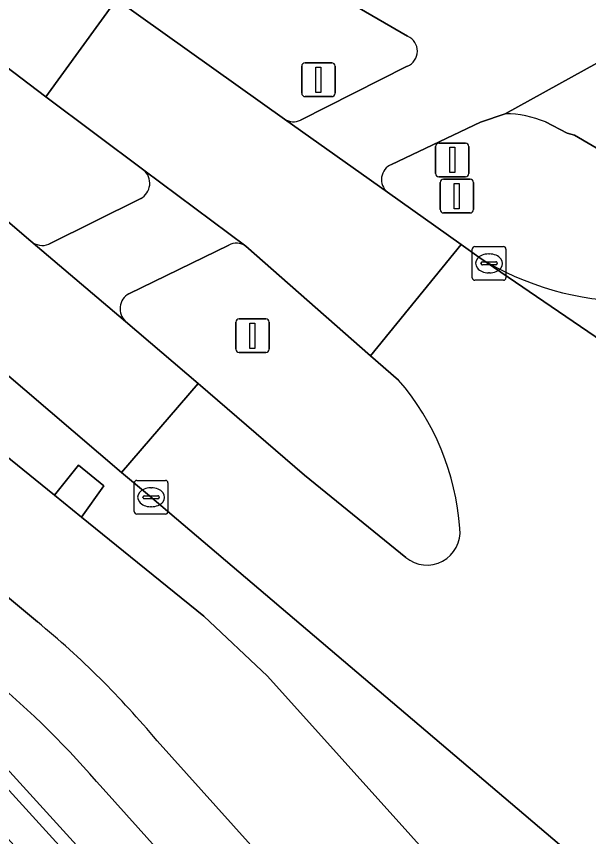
# Model space of a CAD drawing. Extents: x 157320 to 158835, y 386650 to 388491.
# Drawn here: x 158307.36 to 158324.37, y 386907.25 to 386931.6 of the extents above; entities that cross this region are included whole.
import ezdxf

# ---------------------------------------------------------------- set-up
doc = ezdxf.new("R2010")
doc.units = 0
for name, color, linetype in [('IMGEO_Berm_gesloten', 7, 'Continuous'), ('IMGEO_Berm_groen', 7, 'Continuous'), ('IMGEO_Fietspad_gesloten', 7, 'Continuous'), ('IMGEO_Groenvoorziening', 7, 'Continuous'), ('IMGEO_Kolk', 7, 'Continuous'), ('IMGEO_Lichtmast', 7, 'Continuous'), ('IMGEO_Oever', 7, 'Continuous'), ('IMGEO_Rijbaan_lokaal_gesloten', 7, 'Continuous'), ('IMGEO_Verkeersbordpaal', 7, 'Continuous'), ('IMGEO_Verkeerseiland_open', 7, 'Continuous'), ('IMGEO_Voetpad_open', 7, 'Continuous'), ('IMGEO_Waterloop', 7, 'Continuous')]:
    doc.layers.add(name, color=color, linetype=linetype)

msp = doc.modelspace()

# ---------------------------------------------------------------- linework, layer by layer
at = {"layer": 'IMGEO_Berm_gesloten'}
msp.add_lwpolyline([(158309.959, 386917.666), (158309.207, 386918.279), (158308.498, 386917.383), (158309.295, 386916.737)], close=True, dxfattribs=at)
at = {"layer": 'IMGEO_Berm_groen'}
for points in [[(158318.99, 386931.014), (158317.247, 386932.032), (158314.436, 386933.722), (158291.591, 386947.458)], [(158290.965, 386946.666), (158293.594, 386944.709), (158307.359, 386934.227), (158310.337, 386932.112), (158315.336, 386928.553)], [(158315.808, 386928.526), (158318.981, 386930.128)], [(158321.889, 386928.714), (158321.154, 386928.464), (158318.513, 386927.204)], [(158323.946, 386928.077), (158323.734, 386928.138), (158323.084, 386928.471)], [(158330.195, 386924.422), (158323.946, 386928.077)], [(158318.393, 386926.389), (158320.581, 386924.826), (158321.103, 386924.454)], [(158332.438, 386899.417), (158311.264, 386917.412), (158310.489, 386918.059), (158306.932, 386921.099)], [(158305.35, 386919.933), (158308.498, 386917.383), (158309.207, 386918.279), (158309.959, 386917.666), (158309.295, 386916.737), (158310.55, 386915.72), (158312.938, 386913.791), (158314.825, 386912.014), (158342.42, 386881.352)]]:
    msp.add_lwpolyline(points, dxfattribs=at)
for centre, radius, start, end in [((158318.8, 386930.573), 0.48, 292.1872, 66.6488), ((158321.871, 386925.566), 3.148, 67.3367, 89.6749), ((158315.596, 386928.954), 0.477, 237.0487, 296.4034), ((158318.685, 386926.762), 0.474, 111.2718, 231.9762), ((158325.675, 386931.783), 8.638, 238.0441, 301.5526)]:
    msp.add_arc(centre, radius, start, end, dxfattribs=at)
at = {"layer": 'IMGEO_Fietspad_gesloten'}
for points in [[(158318.513, 386927.204), (158321.154, 386928.464), (158321.889, 386928.714), (158326.206, 386931.101), (158327.714, 386931.826), (158458.366, 386996.365)], [(158278.393, 386938.472), (158282.172, 386935.247), (158297.373, 386922.485), (158304.001, 386916.938), (158307.993, 386913.622)], [(158320.879, 386932.44), (158320.647, 386932.578), (158315.556, 386935.605), (158314.436, 386933.722), (158317.247, 386932.032), (158318.99, 386931.014)], [(158326.206, 386931.101), (158321.889, 386928.714)], [(158318.981, 386930.128), (158315.808, 386928.526)], [(158315.336, 386928.553), (158318.393, 386926.389)], [(158323.084, 386928.471), (158323.734, 386928.138), (158323.946, 386928.077), (158330.195, 386924.422), (158334.532, 386921.86), (158339.111, 386919.419), (158339.724, 386919.092), (158340.695, 386918.524), (158342.99, 386917.181), (158355.288, 386909.685)], [(158314.179, 386924.786), (158311.15, 386927.042)], [(158311.058, 386926.192), (158308.328, 386924.838)], [(158307.797, 386924.927), (158310.607, 386922.548)], [(158310.705, 386923.37), (158313.674, 386924.812)], [(158314.825, 386912.014), (158312.938, 386913.791), (158310.55, 386915.72), (158309.295, 386916.737), (158308.498, 386917.383), (158305.35, 386919.933)], [(158311.543, 386910.095), (158339.626, 386878.837), (158339.749, 386878.701), (158339.958, 386878.435), (158340.142, 386878.151), (158340.3, 386877.852), (158340.431, 386877.54), (158340.534, 386877.217), (158340.607, 386876.887), (158340.65, 386876.552), (158340.663, 386876.214), (158340.646, 386875.876), (158340.599, 386875.541), (158340.523, 386875.211), (158340.417, 386874.89), (158340.282, 386874.58), (158340.121, 386874.282), (158339.934, 386874.001), (158339.722, 386873.737), (158339.487, 386873.493), (158345.182, 386878.283), (158342.42, 386881.352), (158314.825, 386912.014)]]:
    msp.add_lwpolyline(points, dxfattribs=at)
for centre, radius, start, end in [((158318.8, 386930.573), 0.48, 292.1872, 66.6488), ((158321.871, 386925.566), 3.148, 67.3367, 89.6749), ((158315.596, 386928.954), 0.477, 237.0487, 296.4034), ((158310.804, 386926.65), 0.524, 299.0819, 48.5633), ((158318.685, 386926.762), 0.474, 111.2718, 231.9762), ((158308.139, 386925.339), 0.536, 230.3065, 290.6639), ((158313.905, 386924.385), 0.485, 55.6454, 118.4601), ((158310.958, 386922.923), 0.514, 119.5096, 226.8929), ((158290.842, 386892.809), 26.969, 39.8628, 50.5096)]:
    msp.add_arc(centre, radius, start, end, dxfattribs=at)
at = {"layer": 'IMGEO_Groenvoorziening'}
for points in [[(158306.581, 386911.993), (158302.116, 386915.755), (158300.167, 386914.49), (158300.642, 386913.968), (158299.023, 386913.177), (158297.408, 386910.666), (158293.34, 386904.342), (158303.723, 386910.343), (158304.966, 386911.573), (158338.242, 386875.02), (158336.725, 386873.923), (158338.546, 386874.13)], [(158338.595, 386876.75), (158309.94, 386908.663)]]:
    msp.add_lwpolyline(points, dxfattribs=at)
msp.add_arc((158287.746, 386889.635), 29.235, 40.6084, 49.8884, dxfattribs=at)
at = {"layer": 'IMGEO_Kolk'}
for p, q in [((158320.911, 386923.844), (158320.911, 386924.696)), ((158320.986, 386924.77), (158321.838, 386924.77)), ((158321.399, 386924.55), (158321.424, 386924.55)), ((158321.912, 386924.696), (158321.912, 386923.844)), ((158321.213, 386924.313), (158321.611, 386924.313)), ((158321.17, 386924.264), (158321.17, 386924.276)), ((158321.608, 386924.227), (158321.21, 386924.227)), ((158321.654, 386924.276), (158321.654, 386924.264)), ((158321.422, 386923.99), (158321.397, 386923.99)), ((158321.838, 386923.77), (158320.986, 386923.77)), ((158310.867, 386916.898), (158310.867, 386917.75)), ((158310.942, 386917.824), (158311.794, 386917.824)), ((158311.868, 386917.75), (158311.868, 386916.898)), ((158311.355, 386917.604), (158311.38, 386917.604)), ((158311.126, 386917.318), (158311.126, 386917.33)), ((158311.564, 386917.281), (158311.166, 386917.281)), ((158311.169, 386917.367), (158311.567, 386917.367)), ((158311.61, 386917.33), (158311.61, 386917.318)), ((158311.378, 386917.044), (158311.353, 386917.044)), ((158311.794, 386916.824), (158310.942, 386916.824))]:
    msp.add_line(p, q, dxfattribs=at)
for points in [[(158320.911, 386923.844), (158320.911, 386924.696)], [(158320.986, 386924.77), (158321.838, 386924.77)], [(158321.912, 386924.696), (158321.912, 386923.844)], [(158321.838, 386923.77), (158320.986, 386923.77)], [(158310.867, 386916.898), (158310.867, 386917.75)], [(158310.942, 386917.824), (158311.794, 386917.824)], [(158311.868, 386917.75), (158311.868, 386916.898)], [(158311.794, 386916.824), (158310.942, 386916.824)]]:
    msp.add_lwpolyline(points, dxfattribs=at)
for centre, radius, start, end in [((158320.988, 386924.694), 0.0765, 91.552, 178.448), ((158320.988, 386924.694), 0.0765, 91.552, 178.448), ((158321.836, 386924.694), 0.0765, 1.552, 88.448), ((158321.836, 386924.694), 0.0765, 1.552, 88.448), ((158321.21, 386924.273), 0.0403, 85.8775, 175.7526), ((158321.615, 386924.275), 0.0386, 1.7309, 96.639), ((158321.207, 386924.263), 0.0366, 178.938, 274.7102), ((158321.611, 386924.27), 0.043, 264.8664, 352.4533), ((158320.988, 386923.846), 0.0765, 181.552, 268.448), ((158320.988, 386923.846), 0.0765, 181.552, 268.448), ((158321.836, 386923.846), 0.0765, 271.552, 358.448), ((158321.836, 386923.846), 0.0765, 271.552, 358.448), ((158310.944, 386917.748), 0.0765, 91.552, 178.448), ((158310.944, 386917.748), 0.0765, 91.552, 178.448), ((158311.792, 386917.748), 0.0765, 1.552, 88.448), ((158311.792, 386917.748), 0.0765, 1.552, 88.448), ((158311.166, 386917.327), 0.0403, 85.8775, 175.7526), ((158311.163, 386917.317), 0.0366, 178.938, 274.7102), ((158311.567, 386917.324), 0.043, 264.8664, 352.4533), ((158311.571, 386917.329), 0.0386, 1.7309, 96.639), ((158310.944, 386916.9), 0.0765, 181.552, 268.448), ((158310.944, 386916.9), 0.0765, 181.552, 268.448), ((158311.792, 386916.9), 0.0765, 271.552, 358.448), ((158311.792, 386916.9), 0.0765, 271.552, 358.448)]:
    msp.add_arc(centre, radius, start, end, dxfattribs=at)
for centre, major_axis, ratio, start_param, end_param in [((158321.398, 386924.27), (-0.387, 0.002), 0.722429, 4.712389, 7.853982), ((158321.423, 386924.27), (-0.39, 0.002), 0.717154, 1.570796, 4.712389), ((158311.354, 386917.324), (-0.387, 0.002), 0.722429, 4.712389, 7.853982), ((158311.379, 386917.324), (-0.39, 0.002), 0.717154, 1.570796, 4.712389)]:
    msp.add_ellipse(centre, major_axis=major_axis, ratio=ratio, start_param=start_param, end_param=end_param, dxfattribs=at)
at = {"layer": 'IMGEO_Lichtmast'}
for p, q in [((158313.984, 386922.621), (158314.774, 386922.621)), ((158314.774, 386922.621), (158313.984, 386922.621)), ((158313.884, 386921.721), (158313.884, 386922.521)), ((158313.884, 386922.521), (158313.884, 386921.721)), ((158314.874, 386922.521), (158314.874, 386921.721)), ((158314.874, 386921.721), (158314.874, 386922.521)), ((158314.774, 386921.621), (158313.984, 386921.621)), ((158313.984, 386921.621), (158314.774, 386921.621))]:
    msp.add_line(p, q, dxfattribs=at)
msp.add_lwpolyline([(158314.304, 386922.496), (158314.454, 386922.496), (158314.454, 386921.746), (158314.304, 386921.746), (158314.304, 386922.496)], dxfattribs=at)
for centre, start, end in [((158313.984, 386922.521), 90, 180), ((158313.984, 386922.521), 90, 180), ((158314.774, 386922.521), 0, 90), ((158314.774, 386922.521), 360, 90), ((158313.984, 386921.721), 180, 270), ((158313.984, 386921.721), 180, 270), ((158314.774, 386921.721), 270, 0), ((158314.774, 386921.721), 270, 0)]:
    msp.add_arc(centre, 0.1, start, end, dxfattribs=at)
at = {"layer": 'IMGEO_Oever'}
for points in [[(158304.966, 386911.573), (158303.723, 386910.343), (158305.326, 386908.574), (158334.432, 386876.454), (158336.725, 386873.923), (158338.242, 386875.02)], [(158304.952, 386911.018), (158337.668, 386875.079), (158336.779, 386874.436), (158334.717, 386876.712), (158304.255, 386910.329)]]:
    msp.add_lwpolyline(points, close=True, dxfattribs=at)
at = {"layer": 'IMGEO_Rijbaan_lokaal_gesloten'}
for points in [[(158303.523, 386932.879), (158305.338, 386931.415), (158308.236, 386929.216), (158310.337, 386932.112), (158307.359, 386934.227), (158293.594, 386944.709), (158290.965, 386946.666), (158278.5, 386958.343)], [(158333.04, 386916.228), (158331.88, 386917.106), (158321.103, 386924.454), (158320.581, 386924.826), (158317.883, 386921.522), (158318.723, 386920.806)], [(158318.935, 386915.539), (158315.922, 386917.983), (158312.77, 386920.704), (158310.489, 386918.059), (158311.264, 386917.412), (158332.438, 386899.417), (158348.232, 386885.963)]]:
    msp.add_lwpolyline(points, dxfattribs=at)
for points in [[(158314.179, 386924.786), (158317.883, 386921.522), (158320.581, 386924.826), (158318.393, 386926.389), (158315.336, 386928.553), (158310.337, 386932.112), (158308.236, 386929.216), (158311.15, 386927.042)], [(158306.932, 386921.099), (158310.489, 386918.059), (158312.77, 386920.704), (158310.607, 386922.548), (158307.797, 386924.927), (158303.14, 386928.9), (158300.808, 386926.245), (158302.634, 386924.674)]]:
    msp.add_lwpolyline(points, close=True, dxfattribs=at)
for centre, radius, start, end in [((158312.939, 386915.84), 7.624, 4.2076, 40.6494), ((158319.565, 386916.294), 0.983, 230.1733, 6.1344)]:
    msp.add_arc(centre, radius, start, end, dxfattribs=at)
at = {"layer": 'IMGEO_Verkeersbordpaal'}
for p, q in [((158315.943, 386930.223), (158316.733, 386930.223)), ((158316.733, 386930.223), (158315.943, 386930.223)), ((158315.843, 386929.323), (158315.843, 386930.123)), ((158315.843, 386930.123), (158315.843, 386929.323)), ((158316.833, 386930.123), (158316.833, 386929.323)), ((158316.833, 386929.323), (158316.833, 386930.123)), ((158316.733, 386929.223), (158315.943, 386929.223)), ((158315.943, 386929.223), (158316.733, 386929.223)), ((158319.82, 386926.942), (158319.82, 386927.742)), ((158319.82, 386927.742), (158319.82, 386926.942)), ((158319.92, 386927.842), (158320.71, 386927.842)), ((158320.71, 386927.842), (158319.92, 386927.842)), ((158320.81, 386927.742), (158320.81, 386926.942)), ((158320.81, 386926.942), (158320.81, 386927.742)), ((158320.71, 386926.842), (158319.92, 386926.842)), ((158319.92, 386926.842), (158320.71, 386926.842)), ((158320.056, 386926.768), (158320.846, 386926.768)), ((158320.846, 386926.768), (158320.056, 386926.768)), ((158319.956, 386925.868), (158319.956, 386926.668)), ((158319.956, 386926.668), (158319.956, 386925.868)), ((158320.946, 386926.668), (158320.946, 386925.868)), ((158320.946, 386925.868), (158320.946, 386926.668)), ((158320.846, 386925.768), (158320.056, 386925.768)), ((158320.056, 386925.768), (158320.846, 386925.768))]:
    msp.add_line(p, q, dxfattribs=at)
for points in [[(158316.263, 386930.098), (158316.413, 386930.098), (158316.413, 386929.348), (158316.263, 386929.348), (158316.263, 386930.098)], [(158320.24, 386927.717), (158320.39, 386927.717), (158320.39, 386926.967), (158320.24, 386926.967), (158320.24, 386927.717)], [(158320.376, 386926.643), (158320.526, 386926.643), (158320.526, 386925.893), (158320.376, 386925.893), (158320.376, 386926.643)]]:
    msp.add_lwpolyline(points, dxfattribs=at)
for centre, start, end in [((158315.943, 386930.123), 90, 180), ((158315.943, 386930.123), 90, 180), ((158316.733, 386930.123), 0, 90), ((158316.733, 386930.123), 360, 90), ((158315.943, 386929.323), 180, 270), ((158315.943, 386929.323), 180, 270), ((158316.733, 386929.323), 270, 0), ((158316.733, 386929.323), 270, 0), ((158319.92, 386927.742), 90, 180), ((158319.92, 386927.742), 90, 180), ((158320.71, 386927.742), 0, 90), ((158320.71, 386927.742), 360, 90), ((158319.92, 386926.942), 180, 270), ((158319.92, 386926.942), 180, 270), ((158320.056, 386926.668), 90, 180), ((158320.056, 386926.668), 90, 180), ((158320.71, 386926.942), 270, 0), ((158320.71, 386926.942), 270, 0), ((158320.846, 386926.668), 0, 90), ((158320.846, 386926.668), 360, 90), ((158320.056, 386925.868), 180, 270), ((158320.056, 386925.868), 180, 270), ((158320.846, 386925.868), 270, 0), ((158320.846, 386925.868), 270, 0)]:
    msp.add_arc(centre, 0.1, start, end, dxfattribs=at)
at = {"layer": 'IMGEO_Verkeerseiland_open'}
for points in [[(158311.15, 386927.042), (158308.236, 386929.216), (158305.338, 386931.415), (158303.523, 386932.879)], [(158301.625, 386930.337), (158302.027, 386929.868), (158303.14, 386928.9), (158307.797, 386924.927)], [(158308.328, 386924.838), (158311.058, 386926.192)], [(158313.674, 386924.812), (158310.705, 386923.37)], [(158318.723, 386920.806), (158317.883, 386921.522), (158314.179, 386924.786)], [(158310.607, 386922.548), (158312.77, 386920.704), (158315.922, 386917.983), (158318.935, 386915.539)]]:
    msp.add_lwpolyline(points, dxfattribs=at)
for centre, radius, start, end in [((158310.804, 386926.65), 0.524, 299.0819, 48.5633), ((158308.139, 386925.339), 0.536, 230.3065, 290.6639), ((158313.905, 386924.385), 0.485, 55.6454, 118.4601), ((158310.958, 386922.923), 0.514, 119.5096, 226.8929), ((158312.939, 386915.84), 7.624, 4.2076, 40.6494), ((158319.565, 386916.294), 0.983, 230.1733, 6.1344)]:
    msp.add_arc(centre, radius, start, end, dxfattribs=at)
at = {"layer": 'IMGEO_Voetpad_open'}
for points in [[(158321.103, 386924.454), (158331.88, 386917.106)], [(158307.993, 386913.622), (158304.001, 386916.938)], [(158338.546, 386874.13), (158339.232, 386873.271), (158339.487, 386873.493), (158339.722, 386873.737), (158339.934, 386874.001), (158340.121, 386874.282), (158340.282, 386874.58), (158340.417, 386874.89), (158340.523, 386875.211), (158340.599, 386875.541), (158340.646, 386875.876), (158340.663, 386876.214), (158340.65, 386876.552), (158340.607, 386876.887), (158340.534, 386877.217), (158340.431, 386877.54), (158340.3, 386877.852), (158340.142, 386878.151), (158339.958, 386878.435), (158339.749, 386878.701), (158339.626, 386878.837), (158311.543, 386910.095)], [(158309.94, 386908.663), (158338.595, 386876.75)]]:
    msp.add_lwpolyline(points, dxfattribs=at)
for centre, radius, start, end in [((158325.675, 386931.783), 8.638, 238.0441, 301.5526), ((158290.842, 386892.809), 26.969, 39.8628, 50.5096), ((158287.746, 386889.635), 29.235, 40.6084, 49.8884)]:
    msp.add_arc(centre, radius, start, end, dxfattribs=at)
at = {"layer": 'IMGEO_Waterloop'}
msp.add_lwpolyline([(158304.952, 386911.018), (158304.255, 386910.329), (158334.717, 386876.712), (158336.779, 386874.436), (158337.668, 386875.079)], close=True, dxfattribs=at)

doc.saveas('drawing.dxf')
